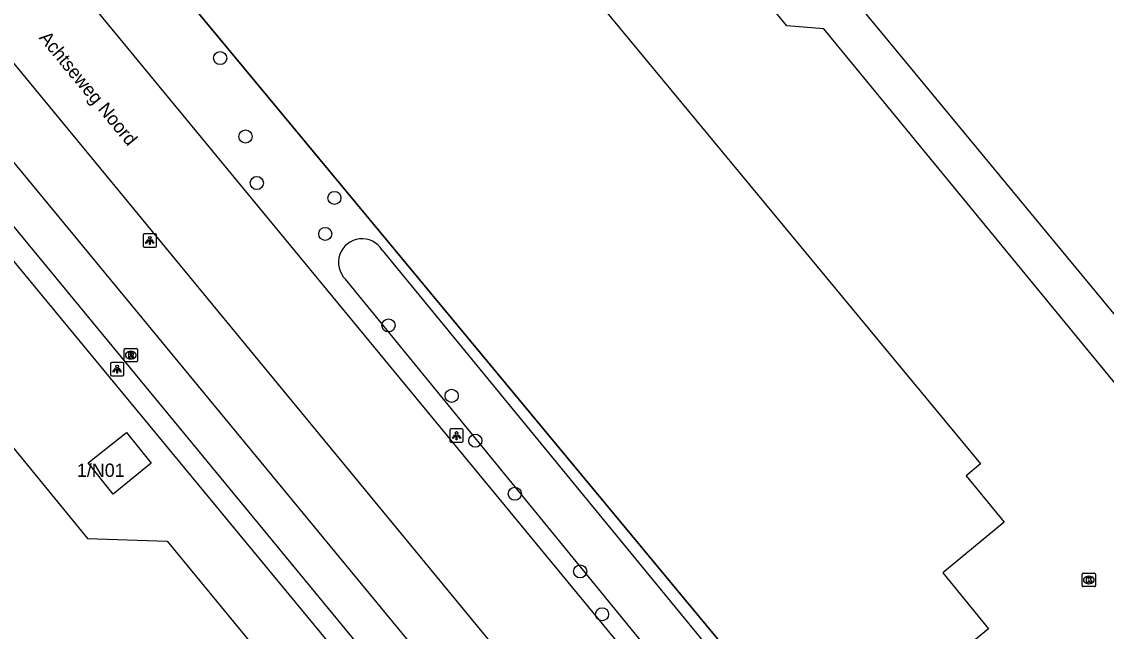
# Model space of a CAD drawing. Extents: x 156141 to 158132, y 385651 to 388399.
# Drawn here: x 157519.3 to 157600.3, y 386549.3 to 386594.9 of the extents above; entities that cross this region are included whole.
import ezdxf

# ---------------------------------------------------------------- set-up
doc = ezdxf.new("R2010")
doc.units = 0
for name, color, linetype in [('IMGEO_Berm_groen', 7, 'Continuous'), ('IMGEO_Boom', 7, 'Continuous'), ('IMGEO_Fietspad_gesloten', 7, 'Continuous'), ('IMGEO_Groenvoorziening', 7, 'Continuous'), ('IMGEO_Hek', 7, 'Continuous'), ('IMGEO_Kolk', 7, 'Continuous'), ('IMGEO_Lichtpunt', 7, 'Continuous'), ('IMGEO_Openbare_ruimte_label', 7, 'Continuous'), ('IMGEO_Pand', 7, 'Continuous'), ('IMGEO_Pand_nummerreeks', 7, 'Continuous'), ('IMGEO_Rijbaan_lokaal_gesloten', 7, 'Continuous'), ('IMGEO_Rijbaan_lokaal_open', 7, 'Continuous'), ('IMGEO_Rioolput', 7, 'Continuous'), ('IMGEO_Waterloop', 7, 'Continuous')]:
    doc.layers.add(name, color=color, linetype=linetype)

msp = doc.modelspace()

# ---------------------------------------------------------------- linework, layer by layer
at = {"layer": 'IMGEO_Berm_groen'}
msp.add_lwpolyline([(157571.032, 386515.967), (157569.464, 386515.756), (157563.711, 386522.427), (157504.703, 386593.86), (157500, 386599.556), (157474.038, 386631.016)], dxfattribs=at)
at = {"layer": 'IMGEO_Boom'}
for centre in [(157534.088, 386592.176), (157535.985, 386586.31), (157536.828, 386582.833), (157542.632, 386581.716), (157541.943, 386579.022), (157546.671, 386572.181), (157551.392, 386566.917), (157553.164, 386563.561), (157556.115, 386559.595), (157560.998, 386553.788), (157562.636, 386550.582)]:
    msp.add_circle(centre, 0.489, dxfattribs=at)
at = {"layer": 'IMGEO_Fietspad_gesloten'}
for points in [[(157470.402, 386642.955), (157508.301, 386596.933), (157569.929, 386522.174), (157570.938, 386521.364)], [(157571.032, 386515.967), (157505.986, 386594.955), (157500, 386602.224), (157468.022, 386641.057), (157467.738, 386641.303)]]:
    msp.add_lwpolyline(points, dxfattribs=at)
at = {"layer": 'IMGEO_Groenvoorziening'}
msp.add_lwpolyline([(157429.239, 386720.934), (157498.496, 386636.57), (157500, 386634.738), (157500.222, 386634.47), (157521.784, 386608.449), (157576.014, 386543.004), (157577.215, 386541.551)], dxfattribs=at)
at = {"layer": 'IMGEO_Hek'}
for points in [[(157576.014, 386543.004), (157521.784, 386608.449)], [(157563.711, 386522.427), (157504.703, 386593.86)]]:
    msp.add_lwpolyline(points, dxfattribs=at)
at = {"layer": 'IMGEO_Kolk'}
for p, q in [((157598.524, 386552.719), (157598.524, 386553.571)), ((157598.599, 386553.645), (157599.451, 386553.645)), ((157599.525, 386553.571), (157599.525, 386552.719)), ((157599.035, 386552.865), (157599.01, 386552.865)), ((157599.012, 386553.425), (157599.037, 386553.425)), ((157599.451, 386552.645), (157598.599, 386552.645))]:
    msp.add_line(p, q, dxfattribs=at)
for points in [[(157598.524, 386552.719), (157598.524, 386553.571)], [(157598.599, 386553.645), (157599.451, 386553.645)], [(157599.525, 386553.571), (157599.525, 386552.719)], [(157598.845, 386553.345), (157598.968, 386553.345), (157598.968, 386553.194), (157599.098, 386553.345), (157599.262, 386553.345), (157599.116, 386553.194), (157599.269, 386552.945), (157599.117, 386552.945), (157599.032, 386553.109), (157598.968, 386553.042), (157598.968, 386552.945), (157598.845, 386552.945), (157598.845, 386553.345)], [(157599.451, 386552.645), (157598.599, 386552.645)]]:
    msp.add_lwpolyline(points, dxfattribs=at)
for centre, start, end in [((157598.601, 386553.569), 91.55205, 178.44795), ((157598.601, 386553.569), 91.55205, 178.44795), ((157599.449, 386553.569), 1.55205, 88.44795), ((157599.449, 386553.569), 1.55205, 88.44795), ((157598.601, 386552.721), 181.55205, 268.44795), ((157598.601, 386552.721), 181.55205, 268.44795), ((157599.449, 386552.721), 271.55205, 358.44795), ((157599.449, 386552.721), 271.55205, 358.44795)]:
    msp.add_arc(centre, 0.0765, start, end, dxfattribs=at)
for centre, major_axis, ratio, start_param, end_param in [((157599.011, 386553.145), (-0.387, 0.002), 0.722429, 4.712389, 7.853982), ((157599.036, 386553.145), (-0.39, 0.002), 0.717154, 1.570796, 4.712389)]:
    msp.add_ellipse(centre, major_axis=major_axis, ratio=ratio, start_param=start_param, end_param=end_param, dxfattribs=at)
at = {"layer": 'IMGEO_Lichtpunt'}
for p, q in [((157528.324, 386578.941), (157528.324, 386578.134)), ((157528.324, 386578.941), (157528.324, 386578.134)), ((157529.226, 386579.036), (157528.418, 386579.036)), ((157529.226, 386579.036), (157528.418, 386579.036)), ((157529.32, 386578.134), (157529.32, 386578.941)), ((157529.32, 386578.134), (157529.32, 386578.941)), ((157528.418, 386578.04), (157529.226, 386578.04)), ((157528.418, 386578.04), (157529.226, 386578.04)), ((157525.886, 386569.309), (157525.886, 386568.502)), ((157525.886, 386569.309), (157525.886, 386568.502)), ((157526.788, 386569.404), (157525.98, 386569.404)), ((157526.788, 386569.404), (157525.98, 386569.404)), ((157526.882, 386568.502), (157526.882, 386569.309)), ((157526.882, 386568.502), (157526.882, 386569.309)), ((157525.98, 386568.408), (157526.788, 386568.408)), ((157525.98, 386568.408), (157526.788, 386568.408)), ((157551.261, 386564.341), (157551.261, 386563.534)), ((157551.261, 386564.341), (157551.261, 386563.534)), ((157552.163, 386564.436), (157551.355, 386564.436)), ((157552.163, 386564.436), (157551.355, 386564.436)), ((157552.257, 386563.534), (157552.257, 386564.341)), ((157552.257, 386563.534), (157552.257, 386564.341)), ((157551.355, 386563.44), (157552.163, 386563.44)), ((157551.355, 386563.44), (157552.163, 386563.44))]:
    msp.add_line(p, q, dxfattribs=at)
for points in [[(157528.698, 386578.605), (157528.737, 386578.577), (157528.549, 386578.315), (157528.511, 386578.342), (157528.698, 386578.605)], [(157528.8, 386578.557), (157528.847, 386578.557), (157528.847, 386578.235), (157528.8, 386578.235), (157528.8, 386578.557)], [(157528.91, 386578.577), (157528.948, 386578.604), (157529.135, 386578.342), (157529.096, 386578.314), (157528.91, 386578.577)], [(157526.26, 386568.973), (157526.299, 386568.945), (157526.111, 386568.683), (157526.073, 386568.71), (157526.26, 386568.973)], [(157526.472, 386568.945), (157526.51, 386568.972), (157526.697, 386568.71), (157526.658, 386568.682), (157526.472, 386568.945)], [(157526.362, 386568.925), (157526.409, 386568.925), (157526.409, 386568.603), (157526.362, 386568.603), (157526.362, 386568.925)], [(157551.635, 386564.005), (157551.674, 386563.977), (157551.486, 386563.715), (157551.448, 386563.742), (157551.635, 386564.005)], [(157551.737, 386563.957), (157551.784, 386563.957), (157551.784, 386563.635), (157551.737, 386563.635), (157551.737, 386563.957)], [(157551.847, 386563.977), (157551.885, 386564.004), (157552.072, 386563.742), (157552.033, 386563.714), (157551.847, 386563.977)]]:
    msp.add_lwpolyline(points, dxfattribs=at)
for centre in [(157528.823, 386578.739), (157526.385, 386569.107), (157551.76, 386564.139)]:
    msp.add_circle(centre, 0.0994, dxfattribs=at)
for centre, start, end in [((157528.418, 386578.941), 90, 180), ((157528.418, 386578.941), 90, 180), ((157529.226, 386578.941), 0, 90), ((157529.226, 386578.941), 0, 90), ((157528.418, 386578.134), 180, 270), ((157528.418, 386578.134), 180, 270), ((157529.226, 386578.134), 270, 0), ((157529.226, 386578.134), 270, 360), ((157525.98, 386569.309), 90, 180), ((157525.98, 386569.309), 90, 180), ((157526.788, 386569.309), 0, 90), ((157526.788, 386569.309), 0, 90), ((157525.98, 386568.502), 180, 270), ((157525.98, 386568.502), 180, 270), ((157526.788, 386568.502), 270, 0), ((157526.788, 386568.502), 270, 360), ((157551.355, 386564.341), 90, 180), ((157551.355, 386564.341), 90, 180), ((157552.163, 386564.341), 0, 90), ((157552.163, 386564.341), 0, 90), ((157551.355, 386563.534), 180, 270), ((157551.355, 386563.534), 180, 270), ((157552.163, 386563.534), 270, 0), ((157552.163, 386563.534), 270, 360)]:
    msp.add_arc(centre, 0.0946, start, end, dxfattribs=at)
at = {"layer": 'IMGEO_Pand'}
for points in [[(157455.902, 386748.832), (157481.735, 386717.522), (157481.148, 386717.104), (157481.563, 386716.607), (157500, 386731.808), (157510.187, 386740.207), (157546.44, 386696.252), (157517.834, 386672.67), (157518.246, 386672.174), (157518.756, 386672.651), (157545.037, 386640.719), (157544.529, 386640.315), (157544.97, 386639.85), (157561.471, 386653.463), (157593.143, 386618.421), (157574.761, 386603.668), (157575.172, 386603.156), (157575.683, 386603.576), (157610.975, 386560.844), (157610.487, 386560.43), (157610.915, 386559.926), (157704.062, 386636.848), (157656.279, 386694.776), (157662.893, 386700.236)], [(157527.083, 386564.184), (157528.923, 386561.886), (157526.082, 386559.554), (157524.228, 386561.899), (157527.083, 386564.184)]]:
    msp.add_lwpolyline(points, dxfattribs=at)
at = {"layer": 'IMGEO_Rijbaan_lokaal_gesloten'}
for points in [[(157440.185, 386618.119), (157441.667, 386615.821), (157440.114, 386614.602), (157457.918, 386601.876), (157459.496, 386601.111), (157463.415, 386599.749), (157498.164, 386588.038), (157524.178, 386556.253), (157530.117, 386556.049), (157566.085, 386512.302), (157580.687, 386514.238), (157593.904, 386524.945), (157594.573, 386534.074), (157597.966, 386536.942), (157641.486, 386572.982), (157656.949, 386585.816), (157668.946, 386595.566), (157713.757, 386632.61), (157734.895, 386649.22), (157805.111, 386707.246)], [(157477.147, 386641.982), (157478.408, 386640.594), (157500, 386614.415), (157511.879, 386599.99), (157572.037, 386526.941), (157575.402, 386522.913)], [(157502.207, 386623.214), (157505.182, 386619.57), (157517.421, 386604.722), (157565.103, 386546.875), (157567.565, 386543.981)]]:
    msp.add_lwpolyline(points, dxfattribs=at)
at = {"layer": 'IMGEO_Rijbaan_lokaal_open'}
for points in [[(157450.558, 386733.435), (157457.392, 386725.092), (157458.988, 386724.974), (157499.285, 386675.982), (157504.842, 386672.218), (157506.562, 386670.927), (157507.494, 386669.816), (157537.512, 386633.609), (157538.587, 386631.817), (157541.431, 386623.01), (157541.945, 386621.409), (157542.471, 386620.501), (157543.438, 386619.234), (157590.926, 386561.841), (157589.85, 386560.921), (157592.694, 386557.455), (157588.118, 386553.679), (157591.535, 386549.497), (157579.081, 386539.302)], [(157706.31, 386644.316), (157705.856, 386640.468), (157705.222, 386636.31), (157609.674, 386557.288), (157579.203, 386594.355), (157576.455, 386594.594), (157541.323, 386637.302), (157539.435, 386641.627), (157517.249, 386668.499), (157517.831, 386668.968), (157480.309, 386714.531), (157480.046, 386714.292)]]:
    msp.add_lwpolyline(points, dxfattribs=at)
at = {"layer": 'IMGEO_Rioolput'}
for p, q in [((157526.909, 386569.529), (157526.909, 386570.381)), ((157526.984, 386570.455), (157527.836, 386570.455)), ((157527.397, 386570.235), (157527.422, 386570.235)), ((157527.91, 386570.381), (157527.91, 386569.529)), ((157527.836, 386569.455), (157526.984, 386569.455)), ((157527.42, 386569.675), (157527.395, 386569.675))]:
    msp.add_line(p, q, dxfattribs=at)
for points in [[(157526.909, 386569.529), (157526.909, 386570.381)], [(157526.984, 386570.455), (157527.836, 386570.455)], [(157527.498, 386570.153), (157527.246, 386570.155), (157527.246, 386569.755)], [(157527.246, 386569.755), (157527.37, 386569.755), (157527.37, 386569.917), (157527.381, 386569.917)], [(157527.424, 386570.074), (157527.37, 386570.074), (157527.37, 386569.993)], [(157527.37, 386569.993), (157527.422, 386569.993)], [(157527.428, 386569.888), (157527.499, 386569.755), (157527.639, 386569.755), (157527.574, 386569.881)], [(157527.91, 386570.381), (157527.91, 386569.529)], [(157527.836, 386569.455), (157526.984, 386569.455)]]:
    msp.add_lwpolyline(points, dxfattribs=at)
for centre, radius, start, end in [((157526.986, 386570.379), 0.0765, 91.55205, 178.44795), ((157526.986, 386570.379), 0.0765, 91.55205, 178.44795), ((157527.38, 386569.864), 0.0533, 26.02933, 88.69889), ((157527.406, 386570.182), 0.19, 274.7715, 282.96867), ((157527.43, 386569.978), 0.0964, 77.00612, 93.18647), ((157527.444, 386570.035), 0.0378, 276.66336, 79.67722), ((157527.497, 386570.043), 0.109, 350.36119, 89.41601), ((157527.495, 386570.043), 0.112, 277.58423, 350.98172), ((157527.479, 386569.828), 0.108, 29.51342, 73.79051), ((157527.834, 386570.379), 0.0765, 1.55205, 88.44795), ((157527.834, 386570.379), 0.0765, 1.55205, 88.44795), ((157526.986, 386569.531), 0.0765, 181.55205, 268.44795), ((157526.986, 386569.531), 0.0765, 181.55205, 268.44795), ((157527.834, 386569.531), 0.0765, 271.55205, 358.44795), ((157527.834, 386569.531), 0.0765, 271.55205, 358.44795)]:
    msp.add_arc(centre, radius, start, end, dxfattribs=at)
for centre, major_axis, ratio, start_param, end_param in [((157527.396, 386569.955), (-0.387, 0.002), 0.722429, 4.712389, 7.853982), ((157527.421, 386569.955), (-0.39, 0.002), 0.717154, 1.570796, 4.712389)]:
    msp.add_ellipse(centre, major_axis=major_axis, ratio=ratio, start_param=start_param, end_param=end_param, dxfattribs=at)
at = {"layer": 'IMGEO_Waterloop'}
msp.add_lwpolyline([(157546.202, 386577.818), (157571.294, 386547.214), (157570.392, 386546.57), (157568.386, 386545.139), (157543.461, 386575.635)], dxfattribs=at)
msp.add_arc((157544.697, 386576.895), 1.765, 31.52886, 225.54051, dxfattribs=at)

# ---------------------------------------------------------------- texts
at = {"layer": 'IMGEO_Openbare_ruimte_label'}
msp.add_text('Achtseweg Noord', height=1, rotation=309.48286, dxfattribs=at).set_placement((157520.5, 386593.67))
at = {"layer": 'IMGEO_Pand_nummerreeks'}
msp.add_text('1/N01', height=1, dxfattribs=at).set_placement((157523.381, 386560.851))

doc.saveas('drawing.dxf')
